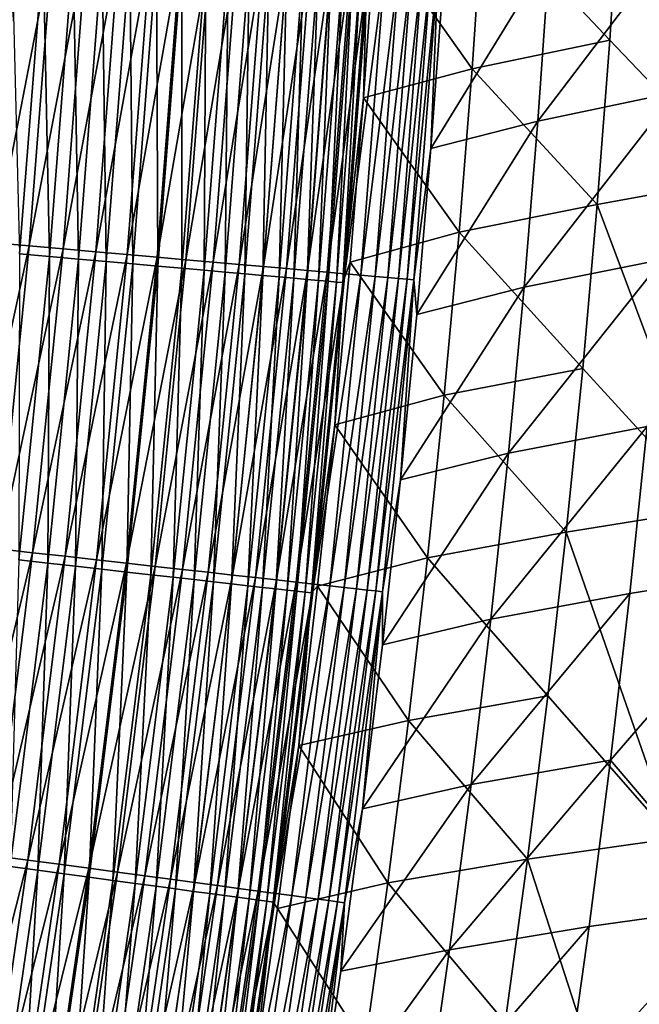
# Model space of a CAD drawing. Header units: metres. Extents: x 0 to 1400, y -1400 to 0.
# Tile 276 of 366: x 1252 to 1278, y -598 to -557. Entities that reach past the tile are written whole.
import ezdxf

# ---------------------------------------------------------------- set-up
doc = ezdxf.new("R2010")
doc.units = ezdxf.units.M

msp = doc.modelspace()

# ---------------------------------------------------------------- linework, layer by layer
at = {"layer": 'None'}
for points in [[(1282.763184, -563.29718, -311.780365), (1283.700562, -549.399353, -311.768768), (1277.67981, -550.602539, -367.761932)], [(1277.67981, -550.602539, -367.761932), (1271.917725, -551.856812, -423.747559), (1277.238403, -557.498962, -367.766785)], [(1277.238403, -557.498962, -367.766785), (1282.763184, -563.29718, -311.780365), (1277.67981, -550.602539, -367.761932)], [(1271.917725, -551.856812, -423.747559), (1267.388672, -552.950806, -468.886078), (1271.459595, -558.708496, -423.750793)], [(1271.917725, -551.856812, -423.747559), (1271.459595, -558.708496, -423.750793), (1277.238403, -557.498962, -367.766785)], [(1267.388672, -552.950806, -468.886078), (1266.904907, -559.915649, -468.8862), (1271.459595, -558.708496, -423.750793)], [(1266.904907, -559.915649, -468.8862), (1267.388672, -552.950806, -468.886078), (1267.047241, -554.620422, -470.465881)], [(1274.221069, -560.892273, -424.044281), (1280.47644, -552.659485, -368.087372), (1280.004272, -559.684021, -368.092255)], [(1274.221069, -560.892273, -424.044281), (1274.709839, -553.913086, -424.041046), (1280.47644, -552.659485, -368.087372)], [(1251.412598, -566.00293, -497.822571), (1252.394043, -553.292969, -497.822388), (1253.859619, -553.387695, -496.870026)], [(1253.859619, -553.387695, -496.870026), (1252.875366, -566.13208, -496.870209), (1251.412598, -566.00293, -497.822571)], [(1255.279907, -553.479492, -495.851532), (1252.875366, -566.13208, -496.870209), (1253.859619, -553.387695, -496.870026)], [(1252.463501, -566.464172, -493.45578), (1253.455444, -553.72998, -493.45578), (1252.147095, -553.644287, -494.39389)], [(1253.724731, -566.57666, -492.458649), (1253.455444, -553.72998, -493.45578), (1252.463501, -566.464172, -493.45578)], [(1252.875366, -566.13208, -496.870209), (1255.279907, -553.479492, -495.851532), (1254.292847, -566.257263, -495.851746)], [(1253.455444, -553.72998, -493.45578), (1253.724731, -566.57666, -492.458649), (1254.719116, -553.812683, -492.458618)], [(1254.292847, -566.257263, -495.851746), (1255.279907, -553.479492, -495.851532), (1256.651611, -553.568176, -494.768951)], [(1254.292847, -566.257263, -495.851746), (1256.651611, -553.568176, -494.768951), (1255.662109, -566.378235, -494.769165)], [(1255.662109, -566.378235, -494.769165), (1256.651611, -553.568176, -494.768951), (1257.971924, -553.653564, -493.624268)], [(1255.662109, -566.378235, -494.769165), (1257.971924, -553.653564, -493.624268), (1256.979858, -566.494629, -493.624481)], [(1256.979858, -566.494629, -493.624481), (1257.971924, -553.653564, -493.624268), (1259.238037, -553.735352, -492.419647)], [(1256.979858, -566.494629, -493.624481), (1259.238037, -553.735352, -492.419647), (1258.24353, -566.606201, -492.419861)], [(1258.24353, -566.606201, -492.419861), (1259.238037, -553.735352, -492.419647), (1260.447266, -553.813538, -491.157715)], [(1254.719116, -553.812683, -492.458618), (1253.724731, -566.57666, -492.458649), (1254.938721, -566.684937, -491.404266)], [(1254.938721, -566.684937, -491.404266), (1255.935425, -553.892334, -491.404236), (1254.719116, -553.812683, -492.458618)], [(1256.102661, -566.788818, -490.294678), (1255.935425, -553.892334, -491.404236), (1254.938721, -566.684937, -491.404266)], [(1256.102661, -566.788818, -490.294678), (1257.101685, -553.96875, -490.294617), (1255.935425, -553.892334, -491.404236)], [(1257.214478, -566.888, -489.132263), (1257.101685, -553.96875, -490.294617), (1256.102661, -566.788818, -490.294678)], [(1257.214478, -566.888, -489.132263), (1258.215698, -554.041687, -489.132233), (1257.101685, -553.96875, -490.294617)], [(1258.272095, -566.982361, -487.919678), (1258.215698, -554.041687, -489.132233), (1257.214478, -566.888, -489.132263)], [(1258.215698, -554.041687, -489.132233), (1258.272095, -566.982361, -487.919678), (1259.275269, -554.111084, -487.919617)], [(1260.447266, -553.813538, -491.157715), (1259.450562, -566.71283, -491.157959), (1258.24353, -566.606201, -492.419861)], [(1259.275269, -554.111084, -487.919617), (1258.272095, -566.982361, -487.919678), (1259.273315, -567.071655, -486.659424)], [(1259.273315, -567.071655, -486.659424), (1260.278442, -554.176758, -486.659363), (1259.275269, -554.111084, -487.919617)], [(1260.216187, -567.155823, -485.354126), (1260.278442, -554.176758, -486.659363), (1259.273315, -567.071655, -486.659424)], [(1261.597656, -553.887939, -489.841309), (1259.450562, -566.71283, -491.157959), (1260.447266, -553.813538, -491.157715)], [(1261.597656, -553.887939, -489.841309), (1260.598633, -566.81427, -489.841522), (1259.450562, -566.71283, -491.157959)], [(1260.216187, -567.155823, -485.354126), (1261.223145, -554.238647, -485.354034), (1260.278442, -554.176758, -486.659363)], [(1262.686646, -553.958374, -488.473175), (1260.598633, -566.81427, -489.841522), (1261.597656, -553.887939, -489.841309)], [(1262.686646, -553.958374, -488.473175), (1261.685669, -566.910278, -488.473419), (1260.598633, -566.81427, -489.841522)], [(1263.712036, -554.024658, -487.056152), (1261.685669, -566.910278, -488.473419), (1262.686646, -553.958374, -488.473175)], [(1263.712036, -554.024658, -487.056152), (1262.709106, -567.000671, -487.056396), (1261.685669, -566.910278, -488.473419)], [(1264.671631, -554.086731, -485.593048), (1262.709106, -567.000671, -487.056396), (1263.712036, -554.024658, -487.056152)], [(1264.671631, -554.086731, -485.593048), (1263.66687, -567.085327, -485.593262), (1262.709106, -567.000671, -487.056396)], [(1265.56311, -554.144348, -484.086609), (1263.66687, -567.085327, -485.593262), (1264.671631, -554.086731, -485.593048)], [(1265.56311, -554.144348, -484.086609), (1264.556641, -567.16394, -484.086823), (1263.66687, -567.085327, -485.593262)], [(1266.384033, -554.197449, -482.539642), (1264.556641, -567.16394, -484.086823), (1265.56311, -554.144348, -484.086609)], [(1266.384033, -554.197449, -482.539642), (1265.376099, -567.236328, -482.539856), (1264.556641, -567.16394, -484.086823)], [(1267.132568, -554.24585, -480.9552), (1265.376099, -567.236328, -482.539856), (1266.384033, -554.197449, -482.539642)], [(1269.734253, -562.050598, -469.177216), (1274.709839, -553.913086, -424.041046), (1274.221069, -560.892273, -424.044281)], [(1269.734253, -562.050598, -469.177216), (1270.243652, -555.06488, -469.177277), (1274.709839, -553.913086, -424.041046)], [(1261.098389, -567.234558, -484.006348), (1261.223145, -554.238647, -485.354034), (1260.216187, -567.155823, -485.354126)], [(1261.098389, -567.234558, -484.006348), (1262.107056, -554.29657, -484.006226), (1261.223145, -554.238647, -485.354034)], [(1261.917847, -567.307678, -482.618652), (1262.107056, -554.29657, -484.006226), (1261.098389, -567.234558, -484.006348)], [(1261.917847, -567.307678, -482.618652), (1262.928223, -554.350342, -482.61853), (1262.107056, -554.29657, -484.006226)], [(1262.672607, -567.375, -481.193634), (1262.928223, -554.350342, -482.61853), (1261.917847, -567.307678, -482.618652)], [(1262.672607, -567.375, -481.193634), (1263.684448, -554.399902, -481.193481), (1262.928223, -554.350342, -482.61853)], [(1263.360718, -567.436462, -479.73407), (1263.684448, -554.399902, -481.193481), (1262.672607, -567.375, -481.193634)], [(1263.360718, -567.436462, -479.73407), (1264.373779, -554.445068, -479.733917), (1263.684448, -554.399902, -481.193481)], [(1263.980957, -567.491821, -478.243683), (1264.373779, -554.445068, -479.733917), (1263.360718, -567.436462, -479.73407)], [(1263.980957, -567.491821, -478.243683), (1264.995239, -554.48584, -478.2435), (1264.373779, -554.445068, -479.733917)], [(1264.532349, -567.541016, -476.726349), (1264.995239, -554.48584, -478.2435), (1263.980957, -567.491821, -478.243683)], [(1264.532349, -567.541016, -476.726349), (1265.547607, -554.522034, -476.726166), (1264.995239, -554.48584, -478.2435)], [(1265.013794, -567.584045, -475.186035), (1265.547607, -554.522034, -476.726166), (1264.532349, -567.541016, -476.726349)], [(1265.013794, -567.584045, -475.186035), (1266.030029, -554.55365, -475.185822), (1265.547607, -554.522034, -476.726166)], [(1265.424438, -567.620728, -473.626617), (1266.030029, -554.55365, -475.185822), (1265.013794, -567.584045, -475.186035)], [(1267.132568, -554.24585, -480.9552), (1266.123047, -567.302368, -480.955414), (1265.376099, -567.236328, -482.539856)], [(1265.424438, -567.620728, -473.626617), (1266.441406, -554.580627, -473.626373), (1266.030029, -554.55365, -475.185822)], [(1265.424438, -567.620728, -473.626617), (1265.763184, -567.651001, -472.052002), (1266.441406, -554.580627, -473.626373)], [(1265.763184, -567.651001, -472.052002), (1266.780884, -554.602905, -472.051758), (1266.441406, -554.580627, -473.626373)], [(1265.763184, -567.651001, -472.052002), (1266.029053, -567.674744, -470.466156), (1266.780884, -554.602905, -472.051758)], [(1266.029053, -567.674744, -470.466156), (1267.047241, -554.620422, -470.465881), (1266.780884, -554.602905, -472.051758)], [(1266.029053, -567.674744, -470.466156), (1266.904907, -559.915649, -468.8862), (1267.047241, -554.620422, -470.465881)], [(1267.807129, -554.28949, -479.337311), (1266.123047, -567.302368, -480.955414), (1267.132568, -554.24585, -480.9552)], [(1267.807129, -554.28949, -479.337311), (1266.796509, -567.361877, -479.337524), (1266.123047, -567.302368, -480.955414)], [(1268.40686, -554.328308, -477.690155), (1266.796509, -567.361877, -479.337524), (1267.807129, -554.28949, -479.337311)], [(1268.40686, -554.328308, -477.690155), (1267.395142, -567.414795, -477.690369), (1266.796509, -567.361877, -479.337524)], [(1268.930664, -554.362244, -476.018066), (1267.395142, -567.414795, -477.690369), (1268.40686, -554.328308, -477.690155)], [(1268.930664, -554.362244, -476.018066), (1267.917847, -567.460999, -476.01828), (1267.395142, -567.414795, -477.690369)], [(1269.377441, -554.391113, -474.325256), (1267.917847, -567.460999, -476.01828), (1268.930664, -554.362244, -476.018066)], [(1269.377441, -554.391113, -474.325256), (1268.36377, -567.500427, -474.325439), (1267.917847, -567.460999, -476.01828)], [(1269.745972, -554.415039, -472.615936), (1268.36377, -567.500427, -474.325439), (1269.377441, -554.391113, -474.325256)], [(1268.731689, -567.532959, -472.616119), (1268.36377, -567.500427, -474.325439), (1269.745972, -554.415039, -472.615936)], [(1269.745972, -554.415039, -472.615936), (1270.035278, -554.433777, -470.894409), (1268.731689, -567.532959, -472.616119)], [(1270.035278, -554.433777, -470.894409), (1269.020508, -567.558533, -470.894562), (1268.731689, -567.532959, -472.616119)], [(1270.035278, -554.433777, -470.894409), (1269.734253, -562.050598, -469.177216), (1269.020508, -567.558533, -470.894562)], [(1270.035278, -554.433777, -470.894409), (1270.243652, -555.06488, -469.177277), (1269.734253, -562.050598, -469.177216)], [(1277.238403, -557.498962, -367.766785), (1271.459595, -558.708496, -423.750793), (1276.712158, -564.389893, -367.771606)], [(1277.238403, -557.498962, -367.766785), (1276.712158, -564.389893, -367.771606), (1282.763184, -563.29718, -311.780365)], [(1271.459595, -558.708496, -423.750793), (1266.904907, -559.915649, -468.8862), (1270.917114, -565.554749, -423.754028)], [(1271.459595, -558.708496, -423.750793), (1270.917114, -565.554749, -423.754028), (1276.712158, -564.389893, -367.771606)], [(1266.029053, -567.674744, -470.466156), (1266.338867, -566.818542, -468.885834), (1266.904907, -559.915649, -468.8862)], [(1266.904907, -559.915649, -468.8862), (1266.338867, -566.818542, -468.885834), (1270.917114, -565.554749, -423.754028)], [(1273.64624, -567.866638, -424.047516), (1280.004272, -559.684021, -368.092255), (1279.445557, -566.703796, -368.097107)], [(1273.64624, -567.866638, -424.047516), (1274.221069, -560.892273, -424.044281), (1280.004272, -559.684021, -368.092255)], [(1269.138916, -569.018921, -469.176636), (1274.221069, -560.892273, -424.044281), (1273.64624, -567.866638, -424.047516)], [(1269.138916, -569.018921, -469.176636), (1269.734253, -562.050598, -469.177216), (1274.221069, -560.892273, -424.044281)], [(1269.734253, -562.050598, -469.177216), (1269.138916, -569.018921, -469.176636), (1269.020508, -567.558533, -470.894562)], [(1276.712158, -564.389893, -367.771606), (1281.489258, -577.168518, -311.791626), (1282.763184, -563.29718, -311.780365)], [(1276.712158, -564.389893, -367.771606), (1270.917114, -565.554749, -423.754028), (1276.102173, -571.274292, -367.776367)], [(1276.712158, -564.389893, -367.771606), (1276.102173, -571.274292, -367.776367), (1281.489258, -577.168518, -311.791626)], [(1270.917114, -565.554749, -423.754028), (1266.338867, -566.818542, -468.885834), (1270.291382, -572.394531, -423.757233)], [(1270.917114, -565.554749, -423.754028), (1270.291382, -572.394531, -423.757233), (1276.102173, -571.274292, -367.776367)], [(1252.875366, -566.13208, -496.870209), (1250.140259, -578.690063, -497.822418), (1251.412598, -566.00293, -497.822571)], [(1250.140259, -578.690063, -497.822418), (1252.875366, -566.13208, -496.870209), (1251.599609, -578.852966, -496.870026)], [(1251.599609, -578.852966, -496.870026), (1252.875366, -566.13208, -496.870209), (1254.292847, -566.257263, -495.851746)], [(1251.599609, -578.852966, -496.870026), (1254.292847, -566.257263, -495.851746), (1253.013672, -579.010803, -495.851501)], [(1252.438721, -579.315613, -492.45816), (1253.724731, -566.57666, -492.458649), (1252.463501, -566.464172, -493.45578)], [(1253.649658, -579.451904, -491.403748), (1253.724731, -566.57666, -492.458649), (1252.438721, -579.315613, -492.45816)], [(1253.013672, -579.010803, -495.851501), (1254.292847, -566.257263, -495.851746), (1255.662109, -566.378235, -494.769165)], [(1253.013672, -579.010803, -495.851501), (1255.662109, -566.378235, -494.769165), (1254.379517, -579.163269, -494.76886)], [(1253.724731, -566.57666, -492.458649), (1253.649658, -579.451904, -491.403748), (1254.938721, -566.684937, -491.404266)], [(1254.379517, -579.163269, -494.76886), (1255.662109, -566.378235, -494.769165), (1256.979858, -566.494629, -493.624481)], [(1254.379517, -579.163269, -494.76886), (1256.979858, -566.494629, -493.624481), (1255.694214, -579.309998, -493.624146)], [(1255.694214, -579.309998, -493.624146), (1256.979858, -566.494629, -493.624481), (1258.24353, -566.606201, -492.419861)], [(1258.24353, -566.606201, -492.419861), (1256.954712, -579.450684, -492.419464), (1255.694214, -579.309998, -493.624146)], [(1259.450562, -566.71283, -491.157959), (1256.954712, -579.450684, -492.419464), (1258.24353, -566.606201, -492.419861)], [(1254.938721, -566.684937, -491.404266), (1253.649658, -579.451904, -491.403748), (1254.810791, -579.582581, -490.294098)], [(1254.810791, -579.582581, -490.294098), (1256.102661, -566.788818, -490.294678), (1254.938721, -566.684937, -491.404266)], [(1255.919922, -579.707397, -489.131653), (1256.102661, -566.788818, -490.294678), (1254.810791, -579.582581, -490.294098)], [(1255.919922, -579.707397, -489.131653), (1257.214478, -566.888, -489.132263), (1256.102661, -566.788818, -490.294678)], [(1256.974976, -579.826172, -487.919006), (1257.214478, -566.888, -489.132263), (1255.919922, -579.707397, -489.131653)], [(1259.450562, -566.71283, -491.157959), (1258.158813, -579.585144, -491.157471), (1256.954712, -579.450684, -492.419464)], [(1256.974976, -579.826172, -487.919006), (1258.272095, -566.982361, -487.919678), (1257.214478, -566.888, -489.132263)], [(1257.973633, -579.938599, -486.658722), (1258.272095, -566.982361, -487.919678), (1256.974976, -579.826172, -487.919006)], [(1258.272095, -566.982361, -487.919678), (1257.973633, -579.938599, -486.658722), (1259.273315, -567.071655, -486.659424)], [(1260.598633, -566.81427, -489.841522), (1258.158813, -579.585144, -491.157471), (1259.450562, -566.71283, -491.157959)], [(1260.598633, -566.81427, -489.841522), (1259.304199, -579.713013, -489.841003), (1258.158813, -579.585144, -491.157471)], [(1261.685669, -566.910278, -488.473419), (1259.304199, -579.713013, -489.841003), (1260.598633, -566.81427, -489.841522)], [(1261.685669, -566.910278, -488.473419), (1260.38855, -579.834045, -488.472839), (1259.304199, -579.713013, -489.841003)], [(1262.709106, -567.000671, -487.056396), (1260.38855, -579.834045, -488.472839), (1261.685669, -566.910278, -488.473419)], [(1262.709106, -567.000671, -487.056396), (1261.409546, -579.947998, -487.055756), (1260.38855, -579.834045, -488.472839)], [(1263.66687, -567.085327, -485.593262), (1261.409546, -579.947998, -487.055756), (1262.709106, -567.000671, -487.056396)], [(1266.338867, -566.818542, -468.885834), (1265.69458, -573.650879, -468.88501), (1270.291382, -572.394531, -423.757233)], [(1265.69458, -573.650879, -468.88501), (1266.338867, -566.818542, -468.885834), (1266.029053, -567.674744, -470.466156)], [(1272.986694, -574.834839, -424.05069), (1279.445557, -566.703796, -368.097107), (1278.801636, -573.717407, -368.101929)], [(1272.986694, -574.834839, -424.05069), (1273.64624, -567.866638, -424.047516), (1279.445557, -566.703796, -368.097107)], [(1259.273315, -567.071655, -486.659424), (1257.973633, -579.938599, -486.658722), (1258.914185, -580.044495, -485.353363)], [(1258.914185, -580.044495, -485.353363), (1260.216187, -567.155823, -485.354126), (1259.273315, -567.071655, -486.659424)], [(1259.794189, -580.143555, -484.005524), (1260.216187, -567.155823, -485.354126), (1258.914185, -580.044495, -485.353363)], [(1259.794189, -580.143555, -484.005524), (1261.098389, -567.234558, -484.006348), (1260.216187, -567.155823, -485.354126)], [(1260.611694, -580.235596, -482.617798), (1261.098389, -567.234558, -484.006348), (1259.794189, -580.143555, -484.005524)], [(1260.611694, -580.235596, -482.617798), (1261.917847, -567.307678, -482.618652), (1261.098389, -567.234558, -484.006348)], [(1261.364624, -580.320374, -481.192719), (1261.917847, -567.307678, -482.618652), (1260.611694, -580.235596, -482.617798)], [(1261.364624, -580.320374, -481.192719), (1262.672607, -567.375, -481.193634), (1261.917847, -567.307678, -482.618652)], [(1262.050903, -580.397644, -479.733124), (1262.672607, -567.375, -481.193634), (1261.364624, -580.320374, -481.192719)], [(1263.66687, -567.085327, -485.593262), (1262.36499, -580.054688, -485.59256), (1261.409546, -579.947998, -487.055756)], [(1262.050903, -580.397644, -479.733124), (1263.360718, -567.436462, -479.73407), (1262.672607, -567.375, -481.193634)], [(1262.669556, -580.467346, -478.242676), (1263.360718, -567.436462, -479.73407), (1262.050903, -580.397644, -479.733124)], [(1264.556641, -567.16394, -484.086823), (1262.36499, -580.054688, -485.59256), (1263.66687, -567.085327, -485.593262)], [(1264.556641, -567.16394, -484.086823), (1263.252563, -580.153809, -484.086029), (1262.36499, -580.054688, -485.59256)], [(1262.669556, -580.467346, -478.242676), (1263.980957, -567.491821, -478.243683), (1263.360718, -567.436462, -479.73407)], [(1265.376099, -567.236328, -482.539856), (1263.252563, -580.153809, -484.086029), (1264.556641, -567.16394, -484.086823)], [(1265.376099, -567.236328, -482.539856), (1264.070068, -580.245056, -482.539001), (1263.252563, -580.153809, -484.086029)], [(1266.123047, -567.302368, -480.955414), (1264.070068, -580.245056, -482.539001), (1265.376099, -567.236328, -482.539856)], [(1266.123047, -567.302368, -480.955414), (1264.815308, -580.328308, -480.954468), (1264.070068, -580.245056, -482.539001)], [(1266.796509, -567.361877, -479.337524), (1264.815308, -580.328308, -480.954468), (1266.123047, -567.302368, -480.955414)], [(1266.796509, -567.361877, -479.337524), (1265.487061, -580.40332, -479.336487), (1264.815308, -580.328308, -480.954468)], [(1267.395142, -567.414795, -477.690369), (1265.487061, -580.40332, -479.336487), (1266.796509, -567.361877, -479.337524)], [(1267.395142, -567.414795, -477.690369), (1266.084229, -580.470032, -477.68927), (1265.487061, -580.40332, -479.336487)], [(1267.917847, -567.460999, -476.01828), (1266.084229, -580.470032, -477.68927), (1267.395142, -567.414795, -477.690369)], [(1263.219604, -580.529236, -476.725311), (1263.980957, -567.491821, -478.243683), (1262.669556, -580.467346, -478.242676)], [(1263.219604, -580.529236, -476.725311), (1264.532349, -567.541016, -476.726349), (1263.980957, -567.491821, -478.243683)], [(1263.699829, -580.583374, -475.184937), (1264.532349, -567.541016, -476.726349), (1263.219604, -580.529236, -476.725311)], [(1263.699829, -580.583374, -475.184937), (1265.013794, -567.584045, -475.186035), (1264.532349, -567.541016, -476.726349)], [(1264.109375, -580.629517, -473.625488), (1265.013794, -567.584045, -475.186035), (1263.699829, -580.583374, -475.184937)], [(1264.109375, -580.629517, -473.625488), (1265.424438, -567.620728, -473.626617), (1265.013794, -567.584045, -475.186035)], [(1264.109375, -580.629517, -473.625488), (1264.447266, -580.667603, -472.050842), (1265.424438, -567.620728, -473.626617)], [(1264.447266, -580.667603, -472.050842), (1265.763184, -567.651001, -472.052002), (1265.424438, -567.620728, -473.626617)], [(1264.447266, -580.667603, -472.050842), (1264.712524, -580.69751, -470.464966), (1265.763184, -567.651001, -472.052002)], [(1264.712524, -580.69751, -470.464966), (1266.029053, -567.674744, -470.466156), (1265.763184, -567.651001, -472.052002)], [(1264.712524, -580.69751, -470.464966), (1265.69458, -573.650879, -468.88501), (1266.029053, -567.674744, -470.466156)], [(1267.917847, -567.460999, -476.01828), (1266.605713, -580.528259, -476.01709), (1266.084229, -580.470032, -477.68927)], [(1268.36377, -567.500427, -474.325439), (1266.605713, -580.528259, -476.01709), (1267.917847, -567.460999, -476.01828)], [(1267.050415, -580.577942, -474.324158), (1266.605713, -580.528259, -476.01709), (1268.36377, -567.500427, -474.325439)], [(1267.050415, -580.577942, -474.324158), (1268.36377, -567.500427, -474.325439), (1268.731689, -567.532959, -472.616119)], [(1267.41748, -580.618958, -472.614777), (1267.050415, -580.577942, -474.324158), (1268.731689, -567.532959, -472.616119)], [(1268.731689, -567.532959, -472.616119), (1269.020508, -567.558533, -470.894562), (1267.41748, -580.618958, -472.614777)], [(1269.020508, -567.558533, -470.894562), (1267.705566, -580.651184, -470.893158), (1267.41748, -580.618958, -472.614777)], [(1269.020508, -567.558533, -470.894562), (1268.459961, -575.9599, -469.175629), (1267.705566, -580.651184, -470.893158)], [(1269.020508, -567.558533, -470.894562), (1269.138916, -569.018921, -469.176636), (1268.459961, -575.9599, -469.175629)], [(1268.459961, -575.9599, -469.175629), (1273.64624, -567.866638, -424.047516), (1272.986694, -574.834839, -424.05069)], [(1268.459961, -575.9599, -469.175629), (1269.138916, -569.018921, -469.176636), (1273.64624, -567.866638, -424.047516)], [(1276.102173, -571.274292, -367.776367), (1270.291382, -572.394531, -423.757233), (1275.409424, -578.151123, -367.781067)], [(1276.102173, -571.274292, -367.776367), (1275.409424, -578.151123, -367.781067), (1281.489258, -577.168518, -311.791626)], [(1270.291382, -572.394531, -423.757233), (1265.69458, -573.650879, -468.88501), (1269.583374, -579.226746, -423.760406)], [(1270.291382, -572.394531, -423.757233), (1269.583374, -579.226746, -423.760406), (1275.409424, -578.151123, -367.781067)], [(1264.712524, -580.69751, -470.464966), (1264.975098, -580.413574, -468.883789), (1265.69458, -573.650879, -468.88501)], [(1265.69458, -573.650879, -468.88501), (1264.975098, -580.413574, -468.883789), (1269.583374, -579.226746, -423.760406)], [(1278.801636, -573.717407, -368.101929), (1278.073364, -580.723389, -368.106659), (1272.243286, -581.79541, -424.053802)], [(1272.243286, -581.79541, -424.053802), (1272.986694, -574.834839, -424.05069), (1278.801636, -573.717407, -368.101929)], [(1284.157959, -579.746582, -312.140656), (1278.073364, -580.723389, -368.106659), (1278.801636, -573.717407, -368.101929)], [(1267.699341, -582.872986, -469.174164), (1272.986694, -574.834839, -424.05069), (1272.243286, -581.79541, -424.053802)], [(1267.699341, -582.872986, -469.174164), (1268.459961, -575.9599, -469.175629), (1272.986694, -574.834839, -424.05069)], [(1268.459961, -575.9599, -469.175629), (1267.699341, -582.872986, -469.174164), (1267.705566, -580.651184, -470.893158)], [(1281.489258, -577.168518, -311.791626), (1275.409424, -578.151123, -367.781067), (1279.887085, -591.005493, -311.80249)], [(1275.409424, -578.151123, -367.781067), (1269.583374, -579.226746, -423.760406), (1274.634888, -585.019409, -367.785706)], [(1275.409424, -578.151123, -367.781067), (1274.634888, -585.019409, -367.785706), (1279.887085, -591.005493, -311.80249)], [(1250.039673, -591.541382, -496.869446), (1251.599609, -578.852966, -496.870026), (1253.013672, -579.010803, -495.851501)], [(1250.039673, -591.541382, -496.869446), (1253.013672, -579.010803, -495.851501), (1251.449707, -591.731079, -495.8508)], [(1251.449707, -591.731079, -495.8508), (1253.013672, -579.010803, -495.851501), (1254.379517, -579.163269, -494.76886)], [(1251.449707, -591.731079, -495.8508), (1254.379517, -579.163269, -494.76886), (1252.811646, -591.914368, -494.768066)], [(1252.07605, -592.184265, -491.40271), (1253.649658, -579.451904, -491.403748), (1252.438721, -579.315613, -492.45816)], [(1252.811646, -591.914368, -494.768066), (1254.379517, -579.163269, -494.76886), (1255.694214, -579.309998, -493.624146)], [(1255.694214, -579.309998, -493.624146), (1254.122437, -592.09082, -493.62323), (1252.811646, -591.914368, -494.768066)], [(1256.954712, -579.450684, -492.419464), (1254.122437, -592.09082, -493.62323), (1255.694214, -579.309998, -493.624146)], [(1269.583374, -579.226746, -423.760406), (1264.975098, -580.413574, -468.883789), (1268.794067, -586.050415, -423.76358)], [(1269.583374, -579.226746, -423.760406), (1268.794067, -586.050415, -423.76358), (1274.634888, -585.019409, -367.785706)], [(1253.233765, -592.341187, -490.292938), (1253.649658, -579.451904, -491.403748), (1252.07605, -592.184265, -491.40271)], [(1253.649658, -579.451904, -491.403748), (1253.233765, -592.341187, -490.292938), (1254.810791, -579.582581, -490.294098)], [(1254.810791, -579.582581, -490.294098), (1253.233765, -592.341187, -490.292938), (1254.3396, -592.491089, -489.130402)], [(1256.954712, -579.450684, -492.419464), (1255.379395, -592.259949, -492.418427), (1254.122437, -592.09082, -493.62323)], [(1254.3396, -592.491089, -489.130402), (1255.919922, -579.707397, -489.131653), (1254.810791, -579.582581, -490.294098)], [(1255.391479, -592.633667, -487.917633), (1255.919922, -579.707397, -489.131653), (1254.3396, -592.491089, -489.130402)], [(1258.158813, -579.585144, -491.157471), (1255.379395, -592.259949, -492.418427), (1256.954712, -579.450684, -492.419464)], [(1258.158813, -579.585144, -491.157471), (1256.580078, -592.421509, -491.156311), (1255.379395, -592.259949, -492.418427)], [(1255.391479, -592.633667, -487.917633), (1256.974976, -579.826172, -487.919006), (1255.919922, -579.707397, -489.131653)], [(1256.387329, -592.768677, -486.657227), (1256.974976, -579.826172, -487.919006), (1255.391479, -592.633667, -487.917633)], [(1256.387329, -592.768677, -486.657227), (1257.973633, -579.938599, -486.658722), (1256.974976, -579.826172, -487.919006)], [(1259.304199, -579.713013, -489.841003), (1256.580078, -592.421509, -491.156311), (1258.158813, -579.585144, -491.157471)], [(1259.304199, -579.713013, -489.841003), (1257.722168, -592.575256, -489.839722), (1256.580078, -592.421509, -491.156311)], [(1260.38855, -579.834045, -488.472839), (1257.722168, -592.575256, -489.839722), (1259.304199, -579.713013, -489.841003)], [(1260.38855, -579.834045, -488.472839), (1258.803345, -592.720764, -488.471405), (1257.722168, -592.575256, -489.839722)], [(1261.409546, -579.947998, -487.055756), (1258.803345, -592.720764, -488.471405), (1260.38855, -579.834045, -488.472839)], [(1284.157959, -579.746582, -312.140656), (1282.479614, -593.842346, -312.151825), (1277.261719, -587.72052, -368.111328)], [(1277.261719, -587.72052, -368.111328), (1278.073364, -580.723389, -368.106659), (1284.157959, -579.746582, -312.140656)], [(1257.324951, -592.895813, -485.351746), (1257.973633, -579.938599, -486.658722), (1256.387329, -592.768677, -486.657227)], [(1257.973633, -579.938599, -486.658722), (1257.324951, -592.895813, -485.351746), (1258.914185, -580.044495, -485.353363)], [(1258.914185, -580.044495, -485.353363), (1257.324951, -592.895813, -485.351746), (1258.202393, -593.014771, -484.003784)], [(1258.202393, -593.014771, -484.003784), (1259.794189, -580.143555, -484.005524), (1258.914185, -580.044495, -485.353363)], [(1259.017456, -593.125244, -482.615936), (1259.794189, -580.143555, -484.005524), (1258.202393, -593.014771, -484.003784)], [(1261.409546, -579.947998, -487.055756), (1259.821289, -592.857788, -487.054169), (1258.803345, -592.720764, -488.471405)], [(1259.017456, -593.125244, -482.615936), (1260.611694, -580.235596, -482.617798), (1259.794189, -580.143555, -484.005524)], [(1259.768066, -593.227051, -481.190765), (1260.611694, -580.235596, -482.617798), (1259.017456, -593.125244, -482.615936)], [(1259.768066, -593.227051, -481.190765), (1261.364624, -580.320374, -481.192719), (1260.611694, -580.235596, -482.617798)], [(1262.36499, -580.054688, -485.59256), (1259.821289, -592.857788, -487.054169), (1261.409546, -579.947998, -487.055756)], [(1262.36499, -580.054688, -485.59256), (1260.774048, -592.985962, -485.590851), (1259.821289, -592.857788, -487.054169)], [(1263.252563, -580.153809, -484.086029), (1260.774048, -592.985962, -485.590851), (1262.36499, -580.054688, -485.59256)], [(1263.252563, -580.153809, -484.086029), (1261.658936, -593.105103, -484.084167), (1260.774048, -592.985962, -485.590851)], [(1264.070068, -580.245056, -482.539001), (1261.658936, -593.105103, -484.084167), (1263.252563, -580.153809, -484.086029)], [(1264.070068, -580.245056, -482.539001), (1262.473999, -593.214844, -482.536987), (1261.658936, -593.105103, -484.084167)], [(1264.815308, -580.328308, -480.954468), (1262.473999, -593.214844, -482.536987), (1264.070068, -580.245056, -482.539001)], [(1260.452393, -593.319824, -479.731049), (1261.364624, -580.320374, -481.192719), (1259.768066, -593.227051, -481.190765)], [(1260.452393, -593.319824, -479.731049), (1262.050903, -580.397644, -479.733124), (1261.364624, -580.320374, -481.192719)], [(1260.452393, -593.319824, -479.731049), (1261.069092, -593.403442, -478.240479), (1262.050903, -580.397644, -479.733124)], [(1261.069092, -593.403442, -478.240479), (1262.669556, -580.467346, -478.242676), (1262.050903, -580.397644, -479.733124)], [(1261.617432, -593.477783, -476.723022), (1262.669556, -580.467346, -478.242676), (1261.069092, -593.403442, -478.240479)], [(1261.617432, -593.477783, -476.723022), (1263.219604, -580.529236, -476.725311), (1262.669556, -580.467346, -478.242676)], [(1262.096191, -593.542725, -475.182556), (1263.219604, -580.529236, -476.725311), (1261.617432, -593.477783, -476.723022)], [(1262.096191, -593.542725, -475.182556), (1263.699829, -580.583374, -475.184937), (1263.219604, -580.529236, -476.725311)], [(1262.504517, -593.598145, -473.622986), (1263.699829, -580.583374, -475.184937), (1262.096191, -593.542725, -475.182556)], [(1264.815308, -580.328308, -480.954468), (1263.217041, -593.314819, -480.952332), (1262.473999, -593.214844, -482.536987)], [(1262.504517, -593.598145, -473.622986), (1264.109375, -580.629517, -473.625488), (1263.699829, -580.583374, -475.184937)], [(1262.504517, -593.598145, -473.622986), (1262.841309, -593.643799, -472.048248), (1264.109375, -580.629517, -473.625488)], [(1262.841309, -593.643799, -472.048248), (1264.447266, -580.667603, -472.050842), (1264.109375, -580.629517, -473.625488)], [(1262.841309, -593.643799, -472.048248), (1263.105591, -593.679688, -470.46228), (1264.447266, -580.667603, -472.050842)], [(1263.105591, -593.679688, -470.46228), (1264.712524, -580.69751, -470.464966), (1264.447266, -580.667603, -472.050842)], [(1265.487061, -580.40332, -479.336487), (1263.217041, -593.314819, -480.952332), (1264.815308, -580.328308, -480.954468)], [(1265.487061, -580.40332, -479.336487), (1263.886841, -593.404968, -479.334198), (1263.217041, -593.314819, -480.952332)], [(1266.084229, -580.470032, -477.68927), (1263.886841, -593.404968, -479.334198), (1265.487061, -580.40332, -479.336487)], [(1266.084229, -580.470032, -477.68927), (1264.482178, -593.485168, -477.686829), (1263.886841, -593.404968, -479.334198)], [(1264.975098, -580.413574, -468.883789), (1264.18335, -587.107788, -468.882141), (1268.794067, -586.050415, -423.76358)], [(1264.18335, -587.107788, -468.882141), (1264.975098, -580.413574, -468.883789), (1264.712524, -580.69751, -470.464966)], [(1266.605713, -580.528259, -476.01709), (1264.482178, -593.485168, -477.686829), (1266.084229, -580.470032, -477.68927)], [(1265.002075, -593.555176, -476.014496), (1264.482178, -593.485168, -477.686829), (1266.605713, -580.528259, -476.01709)], [(1265.002075, -593.555176, -476.014496), (1266.605713, -580.528259, -476.01709), (1267.050415, -580.577942, -474.324158)], [(1265.445557, -593.614868, -474.321442), (1265.002075, -593.555176, -476.014496), (1267.050415, -580.577942, -474.324158)], [(1265.445557, -593.614868, -474.321442), (1267.050415, -580.577942, -474.324158), (1267.41748, -580.618958, -472.614777)], [(1265.811401, -593.664124, -472.611908), (1265.445557, -593.614868, -474.321442), (1267.41748, -580.618958, -472.614777)], [(1267.41748, -580.618958, -472.614777), (1267.705566, -580.651184, -470.893158), (1265.811401, -593.664124, -472.611908)], [(1267.705566, -580.651184, -470.893158), (1266.098511, -593.70282, -470.890167), (1265.811401, -593.664124, -472.611908)], [(1267.705566, -580.651184, -470.893158), (1266.858521, -589.757629, -469.172272), (1266.098511, -593.70282, -470.890167)], [(1267.705566, -580.651184, -470.893158), (1267.699341, -582.872986, -469.174164), (1266.858521, -589.757629, -469.172272)], [(1263.105591, -593.679688, -470.46228), (1264.18335, -587.107788, -468.882141), (1264.712524, -580.69751, -470.464966)], [(1278.073364, -580.723389, -368.106659), (1271.417114, -588.747009, -424.056854), (1272.243286, -581.79541, -424.053802)], [(1271.417114, -588.747009, -424.056854), (1278.073364, -580.723389, -368.106659), (1277.261719, -587.72052, -368.111328)], [(1272.243286, -581.79541, -424.053802), (1271.417114, -588.747009, -424.056854), (1266.858521, -589.757629, -469.172272)], [(1266.858521, -589.757629, -469.172272), (1267.699341, -582.872986, -469.174164), (1272.243286, -581.79541, -424.053802)], [(1274.634888, -585.019409, -367.785706), (1268.794067, -586.050415, -423.76358), (1273.779541, -591.878235, -367.790253)], [(1274.634888, -585.019409, -367.785706), (1273.779541, -591.878235, -367.790253), (1279.887085, -591.005493, -311.80249)], [(1268.794067, -586.050415, -423.76358), (1264.18335, -587.107788, -468.882141), (1267.924438, -592.864624, -423.766693)], [(1268.794067, -586.050415, -423.76358), (1267.924438, -592.864624, -423.766693), (1273.779541, -591.878235, -367.790253)], [(1263.105591, -593.679688, -470.46228), (1263.293335, -593.946411, -468.880035), (1264.18335, -587.107788, -468.882141)], [(1264.18335, -587.107788, -468.882141), (1263.293335, -593.946411, -468.880035), (1267.924438, -592.864624, -423.766693)], [(1277.261719, -587.72052, -368.111328), (1276.367798, -594.707214, -368.115936), (1270.509033, -595.688171, -424.059845)], [(1270.509033, -595.688171, -424.059845), (1271.417114, -588.747009, -424.056854), (1277.261719, -587.72052, -368.111328)], [(1282.479614, -593.842346, -312.151825), (1276.367798, -594.707214, -368.115936), (1277.261719, -587.72052, -368.111328)], [(1271.417114, -588.747009, -424.056854), (1265.94519, -596.571655, -469.169952), (1266.858521, -589.757629, -469.172272)], [(1270.509033, -595.688171, -424.059845), (1265.94519, -596.571655, -469.169952), (1271.417114, -588.747009, -424.056854)], [(1266.858521, -589.757629, -469.172272), (1265.94519, -596.571655, -469.169952), (1266.098511, -593.70282, -470.890167)], [(1279.887085, -591.005493, -311.80249), (1273.779541, -591.878235, -367.790253), (1277.964111, -604.801636, -311.812927)], [(1279.887085, -591.005493, -311.80249), (1277.964111, -604.801636, -311.812927), (1284.469116, -604.02478, -255.829636)], [(1249.608521, -604.409363, -495.84964), (1251.449707, -591.731079, -495.8508), (1252.811646, -591.914368, -494.768066)], [(1252.811646, -591.914368, -494.768066), (1250.965942, -604.622742, -494.766754), (1249.608521, -604.409363, -495.84964)], [(1254.122437, -592.09082, -493.62323), (1250.965942, -604.622742, -494.766754), (1252.811646, -591.914368, -494.768066)], [(1254.122437, -592.09082, -493.62323), (1252.272461, -604.828125, -493.621735), (1250.965942, -604.622742, -494.766754)], [(1251.379028, -605.055725, -490.291168), (1253.233765, -592.341187, -490.292938), (1252.07605, -592.184265, -491.40271)], [(1255.379395, -592.259949, -492.418427), (1252.272461, -604.828125, -493.621735), (1254.122437, -592.09082, -493.62323)], [(1273.779541, -591.878235, -367.790253), (1267.924438, -592.864624, -423.766693), (1272.84436, -598.726807, -367.794708)], [(1273.779541, -591.878235, -367.790253), (1272.84436, -598.726807, -367.794708), (1277.964111, -604.801636, -311.812927)], [(1252.481201, -605.230103, -489.128418), (1253.233765, -592.341187, -490.292938), (1251.379028, -605.055725, -490.291168)], [(1255.379395, -592.259949, -492.418427), (1253.525269, -605.025024, -492.416748), (1252.272461, -604.828125, -493.621735)], [(1253.233765, -592.341187, -490.292938), (1252.481201, -605.230103, -489.128418), (1254.3396, -592.491089, -489.130402)], [(1254.3396, -592.491089, -489.130402), (1252.481201, -605.230103, -489.128418), (1253.529541, -605.395996, -487.915466)], [(1256.580078, -592.421509, -491.156311), (1253.525269, -605.025024, -492.416748), (1255.379395, -592.259949, -492.418427)], [(1256.580078, -592.421509, -491.156311), (1254.721802, -605.213135, -491.154449), (1253.525269, -605.025024, -492.416748)], [(1253.529541, -605.395996, -487.915466), (1255.391479, -592.633667, -487.917633), (1254.3396, -592.491089, -489.130402)], [(1254.521973, -605.552979, -486.654907), (1255.391479, -592.633667, -487.917633), (1253.529541, -605.395996, -487.915466)], [(1254.521973, -605.552979, -486.654907), (1256.387329, -592.768677, -486.657227), (1255.391479, -592.633667, -487.917633)], [(1257.722168, -592.575256, -489.839722), (1254.721802, -605.213135, -491.154449), (1256.580078, -592.421509, -491.156311)], [(1257.722168, -592.575256, -489.839722), (1255.860107, -605.39209, -489.837646), (1254.721802, -605.213135, -491.154449)], [(1258.803345, -592.720764, -488.471405), (1255.860107, -605.39209, -489.837646), (1257.722168, -592.575256, -489.839722)], [(1255.456421, -605.700867, -485.349243), (1256.387329, -592.768677, -486.657227), (1254.521973, -605.552979, -486.654907)], [(1255.456421, -605.700867, -485.349243), (1257.324951, -592.895813, -485.351746), (1256.387329, -592.768677, -486.657227)], [(1256.330811, -605.839233, -484.001129), (1257.324951, -592.895813, -485.351746), (1255.456421, -605.700867, -485.349243)], [(1258.803345, -592.720764, -488.471405), (1256.937622, -605.561462, -488.469116), (1255.860107, -605.39209, -489.837646)], [(1257.324951, -592.895813, -485.351746), (1256.330811, -605.839233, -484.001129), (1258.202393, -593.014771, -484.003784)], [(1258.202393, -593.014771, -484.003784), (1256.330811, -605.839233, -484.001129), (1257.143066, -605.967773, -482.613068)], [(1259.821289, -592.857788, -487.054169), (1256.937622, -605.561462, -488.469116), (1258.803345, -592.720764, -488.471405)], [(1259.821289, -592.857788, -487.054169), (1257.952271, -605.721008, -487.051697), (1256.937622, -605.561462, -488.469116)], [(1257.143066, -605.967773, -482.613068), (1259.017456, -593.125244, -482.615936), (1258.202393, -593.014771, -484.003784)], [(1260.774048, -592.985962, -485.590851), (1257.952271, -605.721008, -487.051697), (1259.821289, -592.857788, -487.054169)], [(1260.774048, -592.985962, -485.590851), (1258.901733, -605.870239, -485.588135), (1257.952271, -605.721008, -487.051697)], [(1261.658936, -593.105103, -484.084167), (1258.901733, -605.870239, -485.588135), (1260.774048, -592.985962, -485.590851)], [(1267.924438, -592.864624, -423.766693), (1263.293335, -593.946411, -468.880035), (1266.975342, -599.668518, -423.769806)], [(1267.924438, -592.864624, -423.766693), (1266.975342, -599.668518, -423.769806), (1272.84436, -598.726807, -367.794708)], [(1257.891113, -606.086121, -481.187714), (1259.017456, -593.125244, -482.615936), (1257.143066, -605.967773, -482.613068)], [(1257.891113, -606.086121, -481.187714), (1259.768066, -593.227051, -481.190765), (1259.017456, -593.125244, -482.615936)], [(1258.572998, -606.194031, -479.727814), (1259.768066, -593.227051, -481.190765), (1257.891113, -606.086121, -481.187714)], [(1258.572998, -606.194031, -479.727814), (1260.452393, -593.319824, -479.731049), (1259.768066, -593.227051, -481.190765)], [(1258.572998, -606.194031, -479.727814), (1259.1875, -606.291321, -478.237091), (1260.452393, -593.319824, -479.731049)], [(1261.658936, -593.105103, -484.084167), (1259.783691, -606.008911, -484.081268), (1258.901733, -605.870239, -485.588135)], [(1259.1875, -606.291321, -478.237091), (1261.069092, -593.403442, -478.240479), (1260.452393, -593.319824, -479.731049)], [(1259.1875, -606.291321, -478.237091), (1259.733887, -606.377747, -476.719452), (1261.069092, -593.403442, -478.240479)], [(1259.733887, -606.377747, -476.719452), (1261.617432, -593.477783, -476.723022), (1261.069092, -593.403442, -478.240479)], [(1260.210938, -606.453247, -475.178802), (1261.617432, -593.477783, -476.723022), (1259.733887, -606.377747, -476.719452)], [(1262.473999, -593.214844, -482.536987), (1259.783691, -606.008911, -484.081268), (1261.658936, -593.105103, -484.084167)], [(1262.473999, -593.214844, -482.536987), (1260.595947, -606.136597, -482.533844), (1259.783691, -606.008911, -484.081268)], [(1260.210938, -606.453247, -475.178802), (1262.096191, -593.542725, -475.182556), (1261.617432, -593.477783, -476.723022)], [(1263.217041, -593.314819, -480.952332), (1260.595947, -606.136597, -482.533844), (1262.473999, -593.214844, -482.536987)], [(1263.217041, -593.314819, -480.952332), (1261.336426, -606.253052, -480.948975), (1260.595947, -606.136597, -482.533844)], [(1263.886841, -593.404968, -479.334198), (1261.336426, -606.253052, -480.948975), (1263.217041, -593.314819, -480.952332)], [(1263.886841, -593.404968, -479.334198), (1262.003906, -606.357971, -479.330597), (1261.336426, -606.253052, -480.948975)], [(1264.482178, -593.485168, -477.686829), (1262.003906, -606.357971, -479.330597), (1263.886841, -593.404968, -479.334198)], [(1264.482178, -593.485168, -477.686829), (1262.597168, -606.451233, -477.683044), (1262.003906, -606.357971, -479.330597)], [(1262.597168, -606.451233, -477.683044), (1264.482178, -593.485168, -477.686829), (1265.002075, -593.555176, -476.014496)], [(1260.617676, -606.517639, -473.61911), (1262.096191, -593.542725, -475.182556), (1260.210938, -606.453247, -475.178802)], [(1260.617676, -606.517639, -473.61911), (1262.504517, -593.598145, -473.622986), (1262.096191, -593.542725, -475.182556)], [(1260.617676, -606.517639, -473.61911), (1260.953247, -606.57074, -472.04422), (1262.504517, -593.598145, -473.622986)], [(1260.953247, -606.57074, -472.04422), (1262.841309, -593.643799, -472.048248), (1262.504517, -593.598145, -473.622986)], [(1260.953247, -606.57074, -472.04422), (1261.216431, -606.612427, -470.458069), (1262.841309, -593.643799, -472.048248)], [(1261.216431, -606.612427, -470.458069), (1263.105591, -593.679688, -470.46228), (1262.841309, -593.643799, -472.048248)], [(1261.216431, -606.612427, -470.458069), (1262.315552, -600.827942, -468.877502), (1263.105591, -593.679688, -470.46228)], [(1262.315552, -600.827942, -468.877502), (1263.293335, -593.946411, -468.880035), (1263.105591, -593.679688, -470.46228)], [(1263.115234, -606.532715, -476.010498), (1262.597168, -606.451233, -477.683044), (1265.002075, -593.555176, -476.014496)], [(1263.115234, -606.532715, -476.010498), (1265.002075, -593.555176, -476.014496), (1265.445557, -593.614868, -474.321442)], [(1263.557129, -606.602173, -474.31723), (1263.115234, -606.532715, -476.010498), (1265.445557, -593.614868, -474.321442)], [(1263.557129, -606.602173, -474.31723), (1265.445557, -593.614868, -474.321442), (1265.811401, -593.664124, -472.611908)], [(1263.921509, -606.659546, -472.607483), (1263.557129, -606.602173, -474.31723), (1265.811401, -593.664124, -472.611908)], [(1265.811401, -593.664124, -472.611908), (1266.098511, -593.70282, -470.890167), (1263.921509, -606.659546, -472.607483)], [(1266.098511, -593.70282, -470.890167), (1264.207642, -606.704529, -470.885529), (1263.921509, -606.659546, -472.607483)], [(1266.098511, -593.70282, -470.890167), (1264.946289, -603.419312, -469.167175), (1264.207642, -606.704529, -470.885529)], [(1266.098511, -593.70282, -470.890167), (1265.94519, -596.571655, -469.169952), (1264.946289, -603.419312, -469.167175)], [(1282.479614, -593.842346, -312.151825), (1280.474976, -607.891357, -312.162628), (1275.392578, -601.682251, -368.120483)], [(1275.392578, -601.682251, -368.120483), (1276.367798, -594.707214, -368.115936), (1282.479614, -593.842346, -312.151825)], [(1263.293335, -593.946411, -468.880035), (1262.315552, -600.827942, -468.877502), (1266.975342, -599.668518, -423.769806)], [(1276.367798, -594.707214, -368.115936), (1269.520264, -602.617554, -424.062775), (1270.509033, -595.688171, -424.059845)], [(1269.520264, -602.617554, -424.062775), (1276.367798, -594.707214, -368.115936), (1275.392578, -601.682251, -368.120483)], [(1269.520264, -602.617554, -424.062775), (1264.946289, -603.419312, -469.167175), (1270.509033, -595.688171, -424.059845)], [(1264.946289, -603.419312, -469.167175), (1265.94519, -596.571655, -469.169952), (1270.509033, -595.688171, -424.059845)]]:
    msp.add_3dface(points, dxfattribs=at)
at = {"layer": 'None0'}
for points in [[(1294.119019, -124.129761, -541.977783), (1150.81958, -781.702271, -541.977783), (1274.459961, -120.453018, -541.977783)], [(1274.459961, -120.453018, -521.977783), (1274.459961, -120.453018, -541.977783), (1150.81958, -781.702271, -521.977783)], [(1274.459961, -120.453018, -541.977783), (1150.81958, -781.702271, -541.977783), (1150.81958, -781.702271, -521.977783)], [(1150.81958, -781.702271, -521.977783), (1294.119019, -124.129761, -521.977783), (1274.459961, -120.453018, -521.977783)], [(1294.119019, -124.129761, -541.977783), (1170.478882, -785.378174, -541.977783), (1150.81958, -781.702271, -541.977783)], [(1170.478882, -785.378174, -521.977783), (1294.119019, -124.129761, -521.977783), (1150.81958, -781.702271, -521.977783)], [(1170.478882, -785.378174, -521.977783), (1170.478882, -785.378174, -541.977783), (1294.119019, -124.129761, -521.977783)], [(1170.478882, -785.378174, -541.977783), (1294.119019, -124.129761, -541.977783), (1294.119019, -124.129761, -521.977783)]]:
    msp.add_3dface(points, dxfattribs=at)

doc.saveas('drawing.dxf')
